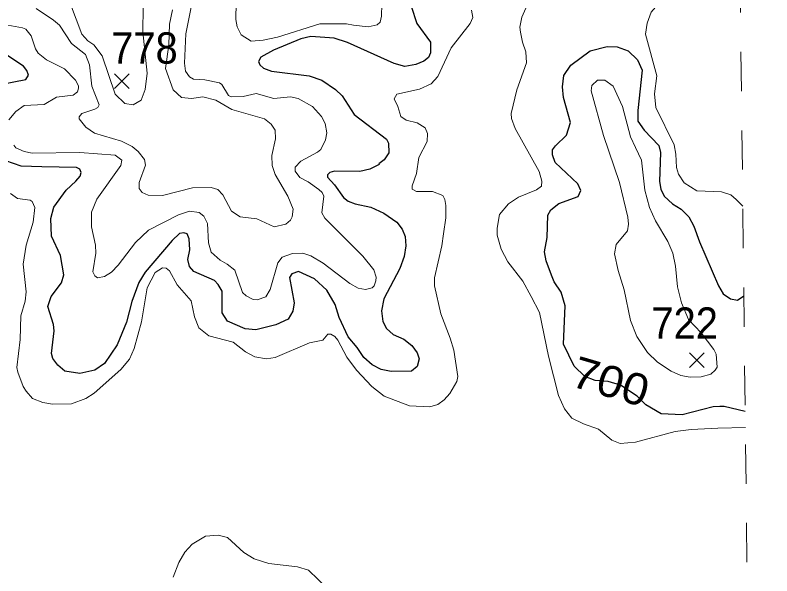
# Model space of a CAD drawing. Extents: x 294.2 to 320.3, y 7482.7 to 7510.7.
# Drawn here: x 318.373 to 320.301, y 7488.425 to 7489.853 of the extents above; entities that cross this region are included whole.
import ezdxf
from ezdxf.enums import TextEntityAlignment as Align

# ---------------------------------------------------------------- set-up
doc = ezdxf.new("R2010")
doc.units = 0
doc.header["$LTSCALE"] = 0.032
doc.linetypes.add('SHORT_DASHED', pattern=[2.7, 1.5, -1.2])
for name, color, linetype, lineweight in [('1', 7, 'Continuous', 25), ('2', 7, 'Continuous', 13), ('21', 7, 'Continuous', 25), ('22', 7, 'SHORT_DASHED', 13)]:
    doc.layers.add(name, color=color, linetype=linetype, lineweight=lineweight)
doc.layers.add('61', color=7, linetype='Continuous')

msp = doc.modelspace()

# ---------------------------------------------------------------- linework, layer by layer
at = {"layer": '1'}
for points in [[(319.382, 7489.8765), (319.397, 7489.8325), (319.4318, 7489.7845), (319.4313, 7489.7578), (319.4268, 7489.7452), (319.4149, 7489.736), (319.3944, 7489.7274), (319.3661, 7489.7227), (319.3394, 7489.7305), (319.2204, 7489.784), (319.1862, 7489.795), (319.1265, 7489.7989), (319.1013, 7489.7934), (319.0313, 7489.7643), (318.9991, 7489.7462), (318.9936, 7489.7352), (318.9967, 7489.7266), (319.0062, 7489.7187), (319.0266, 7489.7108), (319.1221, 7489.6991), (319.1543, 7489.6881), (319.1893, 7489.6645), (319.2066, 7489.648), (319.2373, 7489.6008), (319.3196, 7489.5374), (319.3247, 7489.5272), (319.3254, 7489.503), (319.3139, 7489.4851), (319.2999, 7489.4749), (319.3007, 7489.4727), (319.2771, 7489.4609), (319.2519, 7489.4554), (319.1867, 7489.4561), (319.1749, 7489.453), (319.1694, 7489.4467), (319.1694, 7489.4404), (319.1867, 7489.4216)], [(320.2335, 7488.8438), (320.1803, 7488.8568), (320.1688, 7488.8568), (320.1522, 7488.8555), (320.0731, 7488.8351), (320.0194, 7488.8383), (319.9805, 7488.8606), (319.9586, 7488.883), (319.9161, 7488.9113), (319.8846, 7488.9207), (319.8516, 7488.9231), (319.8245, 7488.9333), (319.7977, 7488.9592), (319.7702, 7489.0158), (319.7744, 7489.1134), (319.7647, 7489.148), (319.7468, 7489.1742), (319.7398, 7489.1908), (319.7266, 7489.2276), (319.7219, 7489.2504), (319.729, 7489.2874), (319.7308, 7489.344), (319.7385, 7489.3574), (319.7583, 7489.3734), (319.8075, 7489.3912), (319.8151, 7489.4066), (319.8074, 7489.4238), (319.7493, 7489.478), (319.7428, 7489.4977), (319.7428, 7489.5102), (319.7498, 7489.5205), (319.7781, 7489.548), (319.7884, 7489.5802), (319.7709, 7489.6439), (319.7677, 7489.6707), (319.7717, 7489.6998), (319.789, 7489.7265), (319.8383, 7489.7627), (319.8822, 7489.774), (319.9074, 7489.7732), (319.9349, 7489.763), (319.959, 7489.7394), (319.9706, 7489.7135), (319.96, 7489.6109), (319.96, 7489.5834), (319.976, 7489.5604), (320.0137, 7489.5216), (320.0176, 7489.5035), (320.0153, 7489.4296), (320.0184, 7489.4099), (320.0267, 7489.3926), (320.0479, 7489.3729), (320.0707, 7489.3596), (320.0903, 7489.3399), (320.1029, 7489.3163), (320.1168, 7489.2762), (320.1653, 7489.1638), (320.1776, 7489.1434), (320.1965, 7489.1308), (320.2138, 7489.1276), (320.2301, 7489.1384)], [(318.3396, 7489.6775), (318.4002, 7489.6893), (318.4072, 7489.701), (318.4033, 7489.7128), (318.3947, 7489.7238), (318.3522, 7489.7514)], [(319.3456, 7489.3264), (319.359, 7489.3084), (319.3668, 7489.2895), (319.3684, 7489.2659), (319.3645, 7489.2384), (319.3537, 7489.2085), (319.3128, 7489.1307), (319.3068, 7489.1), (319.3099, 7489.0733), (319.3194, 7489.0552), (319.3367, 7489.0402), (319.3634, 7489.0284), (319.3838, 7489.0119), (319.398, 7488.9931), (319.4027, 7488.9781), (319.398, 7488.9585), (319.383, 7488.9467), (319.3312, 7488.9459), (319.3056, 7488.9506), (319.2828, 7488.9632), (319.2616, 7488.9813), (319.245, 7489.0072), (319.2215, 7489.034), (319.1989, 7489.0835), (319.1887, 7489.1167), (319.1678, 7489.1532), (319.1358, 7489.1815), (319.0949, 7489.2004), (319.078, 7489.1949), (319.0725, 7489.1855), (319.0843, 7489.121), (319.0804, 7489.0998), (319.0686, 7489.0793), (319.0375, 7489.0644), (318.9864, 7489.0518), (318.9597, 7489.0549), (318.9145, 7489.0738), (318.9011, 7489.095), (318.9003, 7489.1501), (318.8909, 7489.1674), (318.8814, 7489.1776), (318.8288, 7489.2004), (318.8175, 7489.2129), (318.8136, 7489.231), (318.8183, 7489.2554), (318.8167, 7489.2837), (318.8112, 7489.2963), (318.8026, 7489.2994), (318.7916, 7489.2971), (318.7735, 7489.2798), (318.7047, 7489.1988), (318.6882, 7489.1728), (318.6709, 7489.1241), (318.6571, 7489.0714), (318.6335, 7489.014), (318.6009, 7488.966), (318.5766, 7488.9495), (318.538, 7488.9408), (318.4995, 7488.9463), (318.4822, 7488.962), (318.4689, 7488.9793), (318.4657, 7488.9919), (318.4724, 7489.0493), (318.4709, 7489.0658), (318.4567, 7489.1114), (318.4646, 7489.1365), (318.491, 7489.172), (318.4972, 7489.1924), (318.4886, 7489.2412), (318.4654, 7489.2907), (318.4639, 7489.3355), (318.4717, 7489.3646), (318.5032, 7489.4079), (318.5281, 7489.4302), (318.5384, 7489.4436), (318.5415, 7489.453), (318.5376, 7489.4609), (318.5297, 7489.4656), (318.4411, 7489.4672), (318.3881, 7489.4685), (318.3287, 7489.4896)], [(319.1867, 7489.4216), (319.2095, 7489.3893), (319.2221, 7489.3799), (319.2396, 7489.3728), (319.2799, 7489.3642), (319.313, 7489.3493), (319.3456, 7489.3264)]]:
    msp.add_lwpolyline(points, dxfattribs=at)
at = {"layer": '2'}
for points in [[(320.2198, 7490.0156), (320.1286, 7489.9805), (320.0954, 7489.9582), (320.0501, 7489.9128), (320.0105, 7489.8809), (319.9938, 7489.8611), (319.9836, 7489.8331), (319.9798, 7489.8049), (320.0086, 7489.699), (320.0022, 7489.653), (320.006, 7489.6185), (320.0526, 7489.5228), (320.0571, 7489.4998), (320.0584, 7489.4653), (320.0634, 7489.4487), (320.0781, 7489.4263), (320.1107, 7489.4059), (320.1733, 7489.4033), (320.1969, 7489.3957), (320.2104, 7489.3836), (320.2196, 7489.3742), (320.2274, 7489.3672)], [(318.8242, 7489.8867), (318.8082, 7489.8063), (318.805, 7489.7309), (318.8076, 7489.7104), (318.8172, 7489.6964), (318.8274, 7489.69), (318.8561, 7489.6887), (318.8938, 7489.6811), (318.8995, 7489.6766), (318.9168, 7489.6485), (318.9238, 7489.6453), (318.9544, 7489.6466), (318.9876, 7489.6536), (319.0323, 7489.6415), (319.0745, 7489.6453), (319.0942, 7489.6415), (319.1307, 7489.6204), (319.1536, 7489.5956), (319.1632, 7489.5777), (319.1671, 7489.5534), (319.1638, 7489.5355), (319.1517, 7489.5113), (319.144, 7489.5042), (319.1013, 7489.4819), (319.0866, 7489.4659), (319.0866, 7489.4564), (319.0987, 7489.4398), (319.1198, 7489.4289), (319.1472, 7489.4091), (319.1556, 7489.4021), (319.1594, 7489.3925), (319.1543, 7489.3503), (319.1619, 7489.3363), (319.259, 7489.2392), (319.2871, 7489.2048), (319.2928, 7489.1857), (319.2922, 7489.1767), (319.2884, 7489.1639), (319.2826, 7489.1588), (319.266, 7489.1544), (319.2469, 7489.1582), (319.2264, 7489.1697), (319.1581, 7489.222), (319.1268, 7489.2405), (319.1064, 7489.2469), (319.0796, 7489.2463)], [(318.427, 7489.8701), (318.4705, 7489.8407), (318.4864, 7489.8279), (318.5164, 7489.7813), (318.5522, 7489.7532), (318.5624, 7489.7271), (318.5682, 7489.6722), (318.5873, 7489.6249), (318.5841, 7489.6185), (318.5765, 7489.6141), (318.5432, 7489.6032), (318.5362, 7489.5943), (318.5362, 7489.5891), (318.5535, 7489.5681), (318.5752, 7489.5528), (318.6441, 7489.5323), (318.671, 7489.5189), (318.6869, 7489.5061), (318.7028, 7489.4857), (318.7054, 7489.4717), (318.6888, 7489.427), (318.6888, 7489.4116), (318.6971, 7489.4014), (318.7118, 7489.395), (318.7489, 7489.3938), (318.8255, 7489.4136), (318.8727, 7489.4149), (318.8899, 7489.4091), (318.9027, 7489.3957), (318.9244, 7489.3542), (318.9468, 7489.3395), (318.9889, 7489.3344), (319.0336, 7489.3146), (319.063, 7489.321), (319.0745, 7489.3312), (319.0789, 7489.3395), (319.0815, 7489.3593), (319.0681, 7489.3925), (319.0355, 7489.4474), (319.0285, 7489.4704), (319.0272, 7489.496), (319.0368, 7489.5381), (319.0355, 7489.5604), (319.0259, 7489.5757), (319.0087, 7489.5898), (318.9251, 7489.6134), (318.8848, 7489.637), (318.851, 7489.6453), (318.8229, 7489.6415), (318.7974, 7489.644), (318.7756, 7489.6632), (318.7563, 7489.7172), (318.7644, 7489.7776), (318.7667, 7489.8308), (318.7744, 7489.8669)], [(318.5145, 7489.8816), (318.5432, 7489.805), (318.5586, 7489.7884), (318.5733, 7489.7781), (318.595, 7489.7501), (318.6281, 7489.6519), (318.6524, 7489.6281), (318.6741, 7489.6249), (318.6939, 7489.637), (318.7048, 7489.6645), (318.7099, 7489.7054), (318.6981, 7489.8109), (318.6997, 7489.8739)], [(319.3075, 7489.8816), (319.3068, 7489.8509), (319.303, 7489.8356), (319.2953, 7489.8292), (319.2724, 7489.8241), (319.2354, 7489.8279), (319.2175, 7489.8317), (319.1498, 7489.8311), (319.0413, 7489.7973), (319.0055, 7489.7896), (318.9742, 7489.7871), (318.9493, 7489.8037), (318.9391, 7489.8241), (318.9359, 7489.842), (318.9365, 7489.8854)], [(319.6746, 7489.8714), (319.6644, 7489.8484), (319.6593, 7489.8229), (319.6606, 7489.8101), (319.6657, 7489.7845), (319.6746, 7489.7603), (319.6766, 7489.7322), (319.6516, 7489.6632), (319.637, 7489.6032), (319.6382, 7489.5904), (319.6472, 7489.5649), (319.7085, 7489.4551), (319.7155, 7489.4308), (319.7142, 7489.4181), (319.7014, 7489.4085), (319.6555, 7489.3899), (319.63, 7489.3733), (319.6076, 7489.3459), (319.6012, 7489.3108), (319.6012, 7489.2929), (319.6114, 7489.2572), (319.6287, 7489.2254), (319.6666, 7489.1759), (319.6878, 7489.1371), (319.7097, 7489.0959)], [(319.4295, 7488.8556), (319.4499, 7488.8619), (319.4665, 7488.874), (319.4805, 7488.8894), (319.4991, 7488.92), (319.5016, 7488.9334), (319.4907, 7489.0005), (319.4818, 7489.0311), (319.4575, 7489.0924), (319.4416, 7489.1639), (319.4416, 7489.1844), (319.4608, 7489.2661), (319.4646, 7489.2967), (319.4703, 7489.3376), (319.4703, 7489.3683), (319.4684, 7489.3835), (319.4626, 7489.3938), (319.4371, 7489.404), (319.3963, 7489.4046), (319.3847, 7489.4104), (319.3847, 7489.4187), (319.3956, 7489.45), (319.402, 7489.4908), (319.423, 7489.5317), (319.4237, 7489.5521), (319.4179, 7489.5662), (319.3975, 7489.5796), (319.3695, 7489.586), (319.356, 7489.5955), (319.3484, 7489.6211), (319.3388, 7489.6403), (319.3458, 7489.6524), (319.4039, 7489.6651), (319.4333, 7489.6785), (319.4505, 7489.697), (319.4844, 7489.7705), (319.5323, 7489.8318), (319.5393, 7489.8471), (319.5361, 7489.8662)], [(318.3574, 7489.5866), (318.3747, 7489.6083), (318.3958, 7489.623), (318.4475, 7489.6255), (318.4781, 7489.6447), (318.5209, 7489.6498), (318.5317, 7489.6581), (318.535, 7489.6677), (318.535, 7489.6734), (318.5266, 7489.6875), (318.4992, 7489.7168), (318.4532, 7489.7398), (318.4321, 7489.7564), (318.4251, 7489.7679), (318.4136, 7489.8011), (318.4002, 7489.8177), (318.3919, 7489.8209), (318.3453, 7489.8299)], [(318.98, 7489.1288), (318.9621, 7489.1384), (318.9525, 7489.1473), (318.9327, 7489.2042), (318.9136, 7489.2195), (318.8957, 7489.229), (318.8727, 7489.2501), (318.8657, 7489.2738), (318.8637, 7489.3229), (318.8542, 7489.3414), (318.842, 7489.351), (318.8178, 7489.3542), (318.7897, 7489.3446), (318.7131, 7489.3057), (318.6799, 7489.2744), (318.6358, 7489.2163), (318.6186, 7489.1991), (318.6007, 7489.1876), (318.5829, 7489.1843), (318.5758, 7489.1894), (318.5707, 7489.1997), (318.579, 7489.2469), (318.5777, 7489.2674), (318.5675, 7489.3146), (318.5675, 7489.3517), (318.5816, 7489.3849), (318.6428, 7489.4704), (318.6448, 7489.4845), (318.6281, 7489.4966), (318.5382, 7489.5036), (318.4169, 7489.5023), (318.3964, 7489.5061), (318.3753, 7489.5157), (318.3696, 7489.5227)], [(318.3613, 7489.3995), (318.3792, 7489.3868), (318.4111, 7489.3823), (318.4162, 7489.3791), (318.4232, 7489.3632), (318.4188, 7489.3261), (318.4015, 7489.2674), (318.3932, 7489.2189), (318.4015, 7489.1486), (318.399, 7489.1246), (318.3874, 7489.0873), (318.3862, 7489.0273), (318.3772, 7488.9558), (318.3798, 7488.9443), (318.3938, 7488.9073), (318.4015, 7488.8958), (318.4175, 7488.8773), (318.4437, 7488.867), (318.4679, 7488.8625), (318.5165, 7488.8632), (318.5534, 7488.8773), (318.5745, 7488.8907), (318.6422, 7488.9507), (318.6645, 7488.9775), (318.6767, 7489.0043), (318.6952, 7489.072), (318.7099, 7489.1588), (318.7303, 7489.1984), (318.7489, 7489.2099), (318.7578, 7489.2093), (318.7667, 7489.2022), (318.7859, 7489.1665), (318.8216, 7489.1262), (318.8305, 7489.0848), (318.8414, 7489.0567), (318.8663, 7489.0369), (318.9289, 7489.0203), (318.9605, 7488.9956), (318.9841, 7488.9828), (319.0139, 7488.9783), (319.0358, 7488.9816), (319.1231, 7489.0192), (319.1568, 7489.0254), (319.1696, 7489.0407), (319.1779, 7489.0407), (319.1881, 7489.0349), (319.1957, 7489.026)], [(319.0796, 7489.2463), (319.054, 7489.2367), (319.0425, 7489.2227), (319.0228, 7489.155), (319.0119, 7489.1358), (318.9902, 7489.1281), (318.98, 7489.1288)], [(319.7097, 7489.0959), (319.7321, 7488.9852), (319.7576, 7488.8843), (319.7729, 7488.8511), (319.7921, 7488.8268), (319.8215, 7488.8121), (319.8598, 7488.7987)], [(319.1957, 7489.026), (319.2187, 7488.9826), (319.243, 7488.9494), (319.282, 7488.9079), (319.3139, 7488.883), (319.3784, 7488.8587), (319.4295, 7488.8556)], [(319.8598, 7488.7987), (319.8936, 7488.7713), (319.9147, 7488.7623), (319.9543, 7488.7655), (320.0552, 7488.793), (320.096, 7488.7981), (320.1637, 7488.8012), (320.234, 7488.8035)], [(318.7756, 7488.422), (318.7904, 7488.4591), (318.8057, 7488.4858), (318.8242, 7488.5063), (318.858, 7488.5267), (318.8906, 7488.5287), (318.9142, 7488.5229), (318.9563, 7488.4846), (318.9825, 7488.4686), (319.0196, 7488.4565), (319.0924, 7488.4482), (319.1204, 7488.4399), (319.1702, 7488.392)]]:
    msp.add_lwpolyline(points, dxfattribs=at)
msp.add_lwpolyline([(319.9415, 7489.0758), (319.9249, 7489.1537), (319.9096, 7489.2035), (319.9006, 7489.2457), (319.9045, 7489.2693), (319.9338, 7489.3044), (319.9364, 7489.321), (319.9345, 7489.3389), (319.9128, 7489.427), (319.8725, 7489.547), (319.8406, 7489.6607), (319.8426, 7489.6741), (319.8573, 7489.6875), (319.8757, 7489.6881), (319.8975, 7489.6728), (319.9205, 7489.6211), (319.9409, 7489.5432), (319.9543, 7489.5164), (319.969, 7489.4845), (319.9779, 7489.4078), (319.99, 7489.3632), (320.0047, 7489.33), (320.0367, 7489.2769), (320.0488, 7489.2469), (320.0558, 7489.2137), (320.0609, 7489.1614), (320.0711, 7489.1205), (320.0894, 7489.0779), (320.121, 7489.044), (320.1537, 7489.0016), (320.1594, 7488.9896), (320.1618, 7488.9571), (320.1573, 7488.9488), (320.1458, 7488.9392), (320.1216, 7488.9322), (320.0935, 7488.9315), (320.0692, 7488.936), (320.045, 7488.9468), (320.0104, 7488.9698), (319.9843, 7488.9941), (319.9575, 7489.035)], close=True, dxfattribs=at)
at = {"layer": '21'}
for p, q in [((318.6259, 7489.7042), (318.6634, 7489.6667)), ((318.6634, 7489.7042), (318.6259, 7489.6667)), ((320.0915, 7488.9932), (320.129, 7488.9557)), ((320.129, 7488.9932), (320.0915, 7488.9557))]:
    msp.add_line(p, q, dxfattribs=at)
at = {"layer": '22'}
msp.add_line((320.3015, 7483.0604), (319.9762, 7510.7437), dxfattribs=at)

# ---------------------------------------------------------------- texts
at = {"layer": '61', "width": 0.95}
for s, p in [('778', (318.7026, 7489.7298)), ('722', (320.0793, 7489.0291))]:
    msp.add_text(s, height=0.08, dxfattribs=at).set_placement(p, align=Align.CENTER)
at = {"layer": '61', "width": 1.1}
msp.add_text('700', height=0.08, rotation=343.697, dxfattribs=at).set_placement((319.8797, 7488.8819), align=Align.CENTER)

doc.saveas('drawing.dxf')
